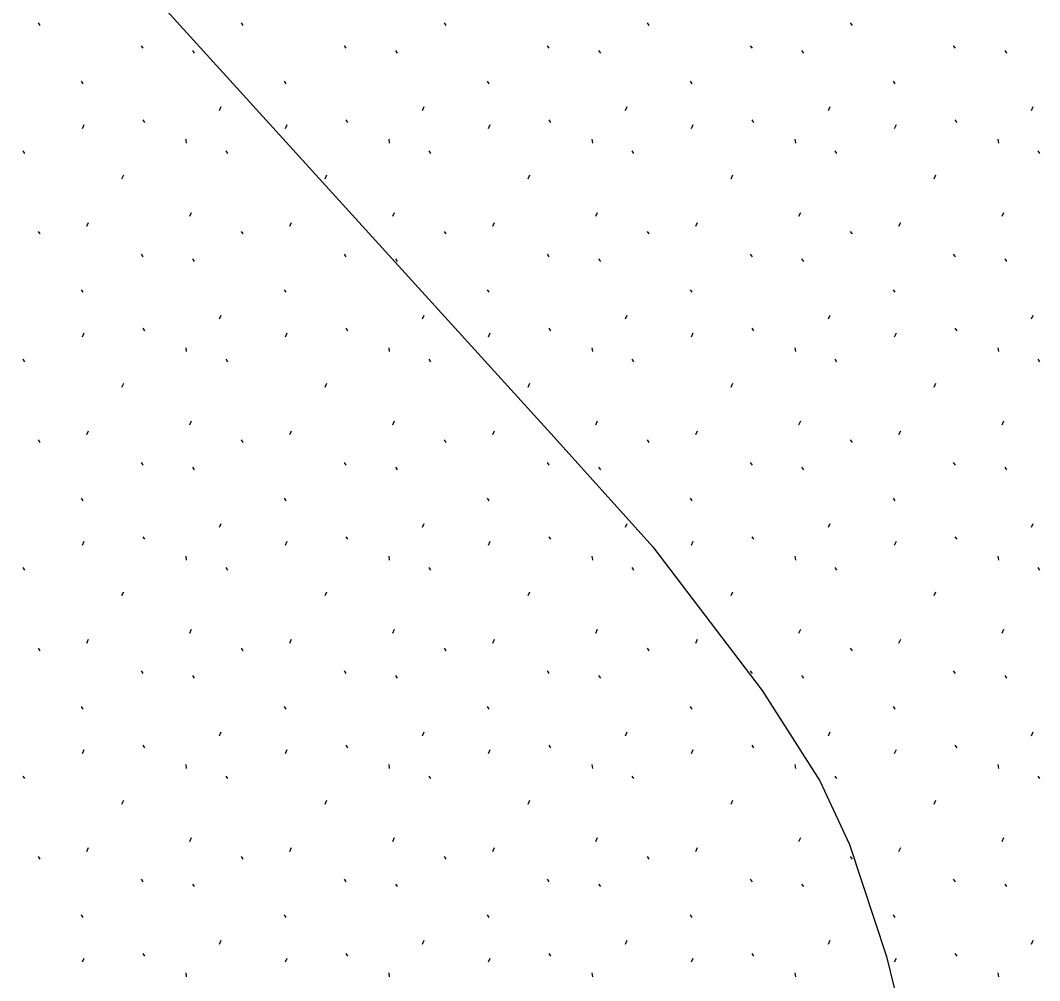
# Model space of a CAD drawing. Extents: x 419101 to 420177, y 4451541 to 4452254.
# Drawn here: x 420117.34 to 420125.66, y 4452003.19 to 4452011.03 of the extents above; entities that cross this region are included whole.
import ezdxf

# ---------------------------------------------------------------- set-up
doc = ezdxf.new("R2010")
doc.units = 0
doc.layers.add('3_HALİHAZIR', color=7, linetype='Continuous')
doc.layers.add('Level 61', color=7, linetype='Continuous')

msp = doc.modelspace()

# ---------------------------------------------------------------- linework, layer by layer
at = {"layer": '3_HALİHAZIR'}
msp.add_lwpolyline([(420105.8338, 4452026.9081), (420108.8431, 4452025.0612), (420113.2785, 4452021.8295), (420113.4691, 4452021.6558), (420113.5443, 4452021.5392), (420111.6404, 4452019.0187), (420111.6156, 4452018.8782), (420111.7186, 4452018.7509), (420117.1257, 4452012.6585), (420121.6965, 4452007.6274), (420122.5022, 4452006.7326), (420123.3952, 4452005.5603), (420123.8681, 4452004.8219), (420124.11, 4452004.3014), (420124.4104, 4452003.3867), (420124.5672, 4452002.752), (420124.6623, 4452002.2192), (420124.6815, 4452001.7842), (420124.6713, 4452001.4354), (420124.5591, 4452000.4634), (420123.0434, 4451996.3211), (420118.9513, 4451986.0661)], dxfattribs=at)
at = {"layer": 'Level 61'}
for p, q in [((420117.4813, 4452011.0115), (420117.4955, 4452010.9903)), ((420119.1399, 4452011.0115), (420119.1541, 4452010.9903)), ((420120.7985, 4452011.0115), (420120.8127, 4452010.9903)), ((420122.4571, 4452011.0115), (420122.4713, 4452010.9903)), ((420124.1157, 4452011.0115), (420124.1299, 4452010.9903)), ((420118.3229, 4452010.8257), (420118.3371, 4452010.8043)), ((420119.9815, 4452010.8257), (420119.9957, 4452010.8043)), ((420121.6401, 4452010.8257), (420121.6543, 4452010.8043)), ((420123.2987, 4452010.8257), (420123.3129, 4452010.8043)), ((420124.9573, 4452010.8257), (420124.9715, 4452010.8043)), ((420118.7427, 4452010.7873), (420118.7569, 4452010.7659)), ((420120.4013, 4452010.7873), (420120.4155, 4452010.7659)), ((420122.0599, 4452010.7873), (420122.0741, 4452010.7659)), ((420123.7185, 4452010.7873), (420123.7327, 4452010.7659)), ((420125.3771, 4452010.7873), (420125.3913, 4452010.7659)), ((420117.8317, 4452010.5351), (420117.8459, 4452010.5137)), ((420119.4903, 4452010.5351), (420119.5045, 4452010.5137)), ((420121.1489, 4452010.5351), (420121.1631, 4452010.5137)), ((420122.8075, 4452010.5351), (420122.8217, 4452010.5137)), ((420124.4661, 4452010.5351), (420124.4803, 4452010.5137)), ((420118.9621, 4452010.2965), (420118.9763, 4452010.3283)), ((420120.6207, 4452010.2965), (420120.6349, 4452010.3283)), ((420122.2793, 4452010.2965), (420122.2935, 4452010.3283)), ((420123.9379, 4452010.2965), (420123.9521, 4452010.3283)), ((420125.5965, 4452010.2965), (420125.6107, 4452010.3283)), ((420117.8433, 4452010.1507), (420117.8577, 4452010.1827)), ((420118.3363, 4452010.2197), (420118.3505, 4452010.1983)), ((420119.5019, 4452010.1507), (420119.5163, 4452010.1827)), ((420119.9949, 4452010.2197), (420120.0091, 4452010.1983)), ((420121.1605, 4452010.1507), (420121.1749, 4452010.1827)), ((420121.6535, 4452010.2197), (420121.6677, 4452010.1983)), ((420122.8191, 4452010.1507), (420122.8335, 4452010.1827)), ((420123.3121, 4452010.2197), (420123.3263, 4452010.1983)), ((420124.4777, 4452010.1507), (420124.4921, 4452010.1827)), ((420124.9707, 4452010.2197), (420124.9849, 4452010.1983)), ((420118.6879, 4452010.0615), (420118.6915, 4452010.0295)), ((420120.3465, 4452010.0615), (420120.3501, 4452010.0295)), ((420122.0051, 4452010.0615), (420122.0087, 4452010.0295)), ((420123.6637, 4452010.0615), (420123.6673, 4452010.0295)), ((420125.3223, 4452010.0615), (420125.3259, 4452010.0295)), ((420117.3553, 4452009.9675), (420117.3693, 4452009.9461)), ((420119.0139, 4452009.9675), (420119.0279, 4452009.9461)), ((420120.6725, 4452009.9675), (420120.6865, 4452009.9461)), ((420122.3311, 4452009.9675), (420122.3451, 4452009.9461)), ((420123.9897, 4452009.9675), (420124.0037, 4452009.9461)), ((420125.6483, 4452009.9675), (420125.6623, 4452009.9461)), ((420118.1665, 4452009.7387), (420118.1809, 4452009.7707)), ((420119.8251, 4452009.7387), (420119.8395, 4452009.7707)), ((420121.4837, 4452009.7387), (420121.4981, 4452009.7707)), ((420123.1423, 4452009.7387), (420123.1567, 4452009.7707)), ((420124.8009, 4452009.7387), (420124.8153, 4452009.7707)), ((420118.7209, 4452009.4327), (420118.7349, 4452009.4647)), ((420120.3795, 4452009.4327), (420120.3935, 4452009.4647)), ((420122.0381, 4452009.4327), (420122.0521, 4452009.4647)), ((420123.6967, 4452009.4327), (420123.7107, 4452009.4647)), ((420125.3553, 4452009.4327), (420125.3693, 4452009.4647)), ((420117.8789, 4452009.3511), (420117.8931, 4452009.3831)), ((420119.5375, 4452009.3511), (420119.5517, 4452009.3831)), ((420121.1961, 4452009.3511), (420121.2103, 4452009.3831)), ((420122.8547, 4452009.3511), (420122.8689, 4452009.3831)), ((420124.5133, 4452009.3511), (420124.5275, 4452009.3831)), ((420117.4813, 4452009.3095), (420117.4955, 4452009.2883)), ((420119.1399, 4452009.3095), (420119.1541, 4452009.2883)), ((420120.7985, 4452009.3095), (420120.8127, 4452009.2883)), ((420122.4571, 4452009.3095), (420122.4713, 4452009.2883)), ((420124.1157, 4452009.3095), (420124.1299, 4452009.2883)), ((420118.3229, 4452009.1237), (420118.3371, 4452009.1023)), ((420118.7427, 4452009.0853), (420118.7569, 4452009.0639)), ((420119.9815, 4452009.1237), (420119.9957, 4452009.1023)), ((420120.4013, 4452009.0853), (420120.4155, 4452009.0639)), ((420121.6401, 4452009.1237), (420121.6543, 4452009.1023)), ((420122.0599, 4452009.0853), (420122.0741, 4452009.0639)), ((420123.2987, 4452009.1237), (420123.3129, 4452009.1023)), ((420123.7185, 4452009.0853), (420123.7327, 4452009.0639)), ((420124.9573, 4452009.1237), (420124.9715, 4452009.1023)), ((420125.3771, 4452009.0853), (420125.3913, 4452009.0639)), ((420117.8317, 4452008.8331), (420117.8459, 4452008.8117)), ((420119.4903, 4452008.8331), (420119.5045, 4452008.8117)), ((420121.1489, 4452008.8331), (420121.1631, 4452008.8117)), ((420122.8075, 4452008.8331), (420122.8217, 4452008.8117)), ((420124.4661, 4452008.8331), (420124.4803, 4452008.8117)), ((420118.9621, 4452008.5945), (420118.9763, 4452008.6263)), ((420120.6207, 4452008.5945), (420120.6349, 4452008.6263)), ((420122.2793, 4452008.5945), (420122.2935, 4452008.6263)), ((420123.9379, 4452008.5945), (420123.9521, 4452008.6263)), ((420125.5965, 4452008.5945), (420125.6107, 4452008.6263)), ((420118.3363, 4452008.5177), (420118.3505, 4452008.4963)), ((420119.9949, 4452008.5177), (420120.0091, 4452008.4963)), ((420121.6535, 4452008.5177), (420121.6677, 4452008.4963)), ((420123.3121, 4452008.5177), (420123.3263, 4452008.4963)), ((420124.9707, 4452008.5177), (420124.9849, 4452008.4963)), ((420117.8433, 4452008.4487), (420117.8577, 4452008.4807)), ((420119.5019, 4452008.4487), (420119.5163, 4452008.4807)), ((420121.1605, 4452008.4487), (420121.1749, 4452008.4807)), ((420122.8191, 4452008.4487), (420122.8335, 4452008.4807)), ((420124.4777, 4452008.4487), (420124.4921, 4452008.4807)), ((420118.6879, 4452008.3595), (420118.6915, 4452008.3275)), ((420120.3465, 4452008.3595), (420120.3501, 4452008.3275)), ((420122.0051, 4452008.3595), (420122.0087, 4452008.3275)), ((420123.6637, 4452008.3595), (420123.6673, 4452008.3275)), ((420125.3223, 4452008.3595), (420125.3259, 4452008.3275)), ((420117.3553, 4452008.2655), (420117.3693, 4452008.2441)), ((420119.0139, 4452008.2655), (420119.0279, 4452008.2441)), ((420120.6725, 4452008.2655), (420120.6865, 4452008.2441)), ((420122.3311, 4452008.2655), (420122.3451, 4452008.2441)), ((420123.9897, 4452008.2655), (420124.0037, 4452008.2441)), ((420125.6483, 4452008.2655), (420125.6623, 4452008.2441)), ((420118.1665, 4452008.0367), (420118.1809, 4452008.0687)), ((420119.8251, 4452008.0367), (420119.8395, 4452008.0687)), ((420121.4837, 4452008.0367), (420121.4981, 4452008.0687)), ((420123.1423, 4452008.0367), (420123.1567, 4452008.0687)), ((420124.8009, 4452008.0367), (420124.8153, 4452008.0687)), ((420118.7209, 4452007.7307), (420118.7349, 4452007.7627)), ((420120.3795, 4452007.7307), (420120.3935, 4452007.7627)), ((420122.0381, 4452007.7307), (420122.0521, 4452007.7627)), ((420123.6967, 4452007.7307), (420123.7107, 4452007.7627)), ((420125.3553, 4452007.7307), (420125.3693, 4452007.7627)), ((420117.8789, 4452007.6491), (420117.8931, 4452007.6811)), ((420119.5375, 4452007.6491), (420119.5517, 4452007.6811)), ((420121.1961, 4452007.6491), (420121.2103, 4452007.6811)), ((420122.8547, 4452007.6491), (420122.8689, 4452007.6811)), ((420124.5133, 4452007.6491), (420124.5275, 4452007.6811)), ((420117.4813, 4452007.6075), (420117.4955, 4452007.5863)), ((420119.1399, 4452007.6075), (420119.1541, 4452007.5863)), ((420120.7985, 4452007.6075), (420120.8127, 4452007.5863)), ((420122.4571, 4452007.6075), (420122.4713, 4452007.5863)), ((420124.1157, 4452007.6075), (420124.1299, 4452007.5863)), ((420118.3229, 4452007.4217), (420118.3371, 4452007.4003)), ((420119.9815, 4452007.4217), (420119.9957, 4452007.4003)), ((420121.6401, 4452007.4217), (420121.6543, 4452007.4003)), ((420123.2987, 4452007.4217), (420123.3129, 4452007.4003)), ((420124.9573, 4452007.4217), (420124.9715, 4452007.4003)), ((420118.7427, 4452007.3833), (420118.7569, 4452007.3619)), ((420120.4013, 4452007.3833), (420120.4155, 4452007.3619)), ((420122.0599, 4452007.3833), (420122.0741, 4452007.3619)), ((420123.7185, 4452007.3833), (420123.7327, 4452007.3619)), ((420125.3771, 4452007.3833), (420125.3913, 4452007.3619)), ((420117.8317, 4452007.1311), (420117.8459, 4452007.1097)), ((420119.4903, 4452007.1311), (420119.5045, 4452007.1097)), ((420121.1489, 4452007.1311), (420121.1631, 4452007.1097)), ((420122.8075, 4452007.1311), (420122.8217, 4452007.1097)), ((420124.4661, 4452007.1311), (420124.4803, 4452007.1097)), ((420118.9621, 4452006.8925), (420118.9763, 4452006.9243)), ((420120.6207, 4452006.8925), (420120.6349, 4452006.9243)), ((420122.2793, 4452006.8925), (420122.2935, 4452006.9243)), ((420123.9379, 4452006.8925), (420123.9521, 4452006.9243)), ((420125.5965, 4452006.8925), (420125.6107, 4452006.9243)), ((420117.8433, 4452006.7467), (420117.8577, 4452006.7787)), ((420118.3363, 4452006.8157), (420118.3505, 4452006.7943)), ((420119.5019, 4452006.7467), (420119.5163, 4452006.7787)), ((420119.9949, 4452006.8157), (420120.0091, 4452006.7943)), ((420121.1605, 4452006.7467), (420121.1749, 4452006.7787)), ((420121.6535, 4452006.8157), (420121.6677, 4452006.7943)), ((420122.8191, 4452006.7467), (420122.8335, 4452006.7787)), ((420123.3121, 4452006.8157), (420123.3263, 4452006.7943)), ((420124.4777, 4452006.7467), (420124.4921, 4452006.7787)), ((420124.9707, 4452006.8157), (420124.9849, 4452006.7943)), ((420118.6879, 4452006.6575), (420118.6915, 4452006.6255)), ((420120.3465, 4452006.6575), (420120.3501, 4452006.6255)), ((420122.0051, 4452006.6575), (420122.0087, 4452006.6255)), ((420123.6637, 4452006.6575), (420123.6673, 4452006.6255)), ((420125.3223, 4452006.6575), (420125.3259, 4452006.6255)), ((420117.3553, 4452006.5635), (420117.3693, 4452006.5421)), ((420119.0139, 4452006.5635), (420119.0279, 4452006.5421)), ((420120.6725, 4452006.5635), (420120.6865, 4452006.5421)), ((420122.3311, 4452006.5635), (420122.3451, 4452006.5421)), ((420123.9897, 4452006.5635), (420124.0037, 4452006.5421)), ((420125.6483, 4452006.5635), (420125.6623, 4452006.5421)), ((420118.1665, 4452006.3347), (420118.1809, 4452006.3667)), ((420119.8251, 4452006.3347), (420119.8395, 4452006.3667)), ((420121.4837, 4452006.3347), (420121.4981, 4452006.3667)), ((420123.1423, 4452006.3347), (420123.1567, 4452006.3667)), ((420124.8009, 4452006.3347), (420124.8153, 4452006.3667)), ((420118.7209, 4452006.0287), (420118.7349, 4452006.0607)), ((420120.3795, 4452006.0287), (420120.3935, 4452006.0607)), ((420122.0381, 4452006.0287), (420122.0521, 4452006.0607)), ((420123.6967, 4452006.0287), (420123.7107, 4452006.0607)), ((420125.3553, 4452006.0287), (420125.3693, 4452006.0607)), ((420117.8789, 4452005.9471), (420117.8931, 4452005.9791)), ((420119.5375, 4452005.9471), (420119.5517, 4452005.9791)), ((420121.1961, 4452005.9471), (420121.2103, 4452005.9791)), ((420122.8547, 4452005.9471), (420122.8689, 4452005.9791)), ((420124.5133, 4452005.9471), (420124.5275, 4452005.9791)), ((420117.4813, 4452005.9055), (420117.4955, 4452005.8843)), ((420119.1399, 4452005.9055), (420119.1541, 4452005.8843)), ((420120.7985, 4452005.9055), (420120.8127, 4452005.8843)), ((420122.4571, 4452005.9055), (420122.4713, 4452005.8843)), ((420124.1157, 4452005.9055), (420124.1299, 4452005.8843)), ((420118.3229, 4452005.7197), (420118.3371, 4452005.6983)), ((420118.7427, 4452005.6813), (420118.7569, 4452005.6599)), ((420119.9815, 4452005.7197), (420119.9957, 4452005.6983)), ((420120.4013, 4452005.6813), (420120.4155, 4452005.6599)), ((420121.6401, 4452005.7197), (420121.6543, 4452005.6983)), ((420122.0599, 4452005.6813), (420122.0741, 4452005.6599)), ((420123.2987, 4452005.7197), (420123.3129, 4452005.6983)), ((420123.7185, 4452005.6813), (420123.7327, 4452005.6599)), ((420124.9573, 4452005.7197), (420124.9715, 4452005.6983)), ((420125.3771, 4452005.6813), (420125.3913, 4452005.6599)), ((420117.8317, 4452005.4291), (420117.8459, 4452005.4077)), ((420119.4903, 4452005.4291), (420119.5045, 4452005.4077)), ((420121.1489, 4452005.4291), (420121.1631, 4452005.4077)), ((420122.8075, 4452005.4291), (420122.8217, 4452005.4077)), ((420124.4661, 4452005.4291), (420124.4803, 4452005.4077)), ((420118.9621, 4452005.1905), (420118.9763, 4452005.2223)), ((420120.6207, 4452005.1905), (420120.6349, 4452005.2223)), ((420122.2793, 4452005.1905), (420122.2935, 4452005.2223)), ((420123.9379, 4452005.1905), (420123.9521, 4452005.2223)), ((420125.5965, 4452005.1905), (420125.6107, 4452005.2223)), ((420118.3363, 4452005.1137), (420118.3505, 4452005.0923)), ((420119.9949, 4452005.1137), (420120.0091, 4452005.0923)), ((420121.6535, 4452005.1137), (420121.6677, 4452005.0923)), ((420123.3121, 4452005.1137), (420123.3263, 4452005.0923)), ((420124.9707, 4452005.1137), (420124.9849, 4452005.0923)), ((420117.8433, 4452005.0447), (420117.8577, 4452005.0767)), ((420119.5019, 4452005.0447), (420119.5163, 4452005.0767)), ((420121.1605, 4452005.0447), (420121.1749, 4452005.0767)), ((420122.8191, 4452005.0447), (420122.8335, 4452005.0767)), ((420124.4777, 4452005.0447), (420124.4921, 4452005.0767)), ((420118.6879, 4452004.9555), (420118.6915, 4452004.9235)), ((420120.3465, 4452004.9555), (420120.3501, 4452004.9235)), ((420122.0051, 4452004.9555), (420122.0087, 4452004.9235)), ((420123.6637, 4452004.9555), (420123.6673, 4452004.9235)), ((420125.3223, 4452004.9555), (420125.3259, 4452004.9235)), ((420117.3553, 4452004.8615), (420117.3693, 4452004.8401)), ((420119.0139, 4452004.8615), (420119.0279, 4452004.8401)), ((420120.6725, 4452004.8615), (420120.6865, 4452004.8401)), ((420122.3311, 4452004.8615), (420122.3451, 4452004.8401)), ((420123.9897, 4452004.8615), (420124.0037, 4452004.8401)), ((420125.6483, 4452004.8615), (420125.6623, 4452004.8401)), ((420118.1665, 4452004.6327), (420118.1809, 4452004.6647)), ((420119.8251, 4452004.6327), (420119.8395, 4452004.6647)), ((420121.4837, 4452004.6327), (420121.4981, 4452004.6647)), ((420123.1423, 4452004.6327), (420123.1567, 4452004.6647)), ((420124.8009, 4452004.6327), (420124.8153, 4452004.6647)), ((420118.7209, 4452004.3267), (420118.7349, 4452004.3587)), ((420120.3795, 4452004.3267), (420120.3935, 4452004.3587)), ((420122.0381, 4452004.3267), (420122.0521, 4452004.3587)), ((420123.6967, 4452004.3267), (420123.7107, 4452004.3587)), ((420125.3553, 4452004.3267), (420125.3693, 4452004.3587)), ((420117.8789, 4452004.2451), (420117.8931, 4452004.2771)), ((420119.5375, 4452004.2451), (420119.5517, 4452004.2771)), ((420121.1961, 4452004.2451), (420121.2103, 4452004.2771)), ((420122.8547, 4452004.2451), (420122.8689, 4452004.2771)), ((420124.5133, 4452004.2451), (420124.5275, 4452004.2771)), ((420117.4813, 4452004.2035), (420117.4955, 4452004.1823)), ((420119.1399, 4452004.2035), (420119.1541, 4452004.1823)), ((420120.7985, 4452004.2035), (420120.8127, 4452004.1823)), ((420122.4571, 4452004.2035), (420122.4713, 4452004.1823)), ((420124.1157, 4452004.2035), (420124.1299, 4452004.1823)), ((420118.3229, 4452004.0177), (420118.3371, 4452003.9963)), ((420119.9815, 4452004.0177), (420119.9957, 4452003.9963)), ((420121.6401, 4452004.0177), (420121.6543, 4452003.9963)), ((420123.2987, 4452004.0177), (420123.3129, 4452003.9963)), ((420124.9573, 4452004.0177), (420124.9715, 4452003.9963)), ((420118.7427, 4452003.9793), (420118.7569, 4452003.9579)), ((420120.4013, 4452003.9793), (420120.4155, 4452003.9579)), ((420122.0599, 4452003.9793), (420122.0741, 4452003.9579)), ((420123.7185, 4452003.9793), (420123.7327, 4452003.9579)), ((420125.3771, 4452003.9793), (420125.3913, 4452003.9579)), ((420117.8317, 4452003.7271), (420117.8459, 4452003.7057)), ((420119.4903, 4452003.7271), (420119.5045, 4452003.7057)), ((420121.1489, 4452003.7271), (420121.1631, 4452003.7057)), ((420122.8075, 4452003.7271), (420122.8217, 4452003.7057)), ((420124.4661, 4452003.7271), (420124.4803, 4452003.7057)), ((420118.9621, 4452003.4885), (420118.9763, 4452003.5203)), ((420120.6207, 4452003.4885), (420120.6349, 4452003.5203)), ((420122.2793, 4452003.4885), (420122.2935, 4452003.5203)), ((420123.9379, 4452003.4885), (420123.9521, 4452003.5203)), ((420125.5965, 4452003.4885), (420125.6107, 4452003.5203)), ((420117.8433, 4452003.3427), (420117.8577, 4452003.3747)), ((420118.3363, 4452003.4117), (420118.3505, 4452003.3903)), ((420119.5019, 4452003.3427), (420119.5163, 4452003.3747)), ((420119.9949, 4452003.4117), (420120.0091, 4452003.3903)), ((420121.1605, 4452003.3427), (420121.1749, 4452003.3747)), ((420121.6535, 4452003.4117), (420121.6677, 4452003.3903)), ((420122.8191, 4452003.3427), (420122.8335, 4452003.3747)), ((420123.3121, 4452003.4117), (420123.3263, 4452003.3903)), ((420124.4777, 4452003.3427), (420124.4921, 4452003.3747)), ((420124.9707, 4452003.4117), (420124.9849, 4452003.3903)), ((420118.6879, 4452003.2535), (420118.6915, 4452003.2215)), ((420120.3465, 4452003.2535), (420120.3501, 4452003.2215)), ((420122.0051, 4452003.2535), (420122.0087, 4452003.2215)), ((420123.6637, 4452003.2535), (420123.6673, 4452003.2215)), ((420125.3223, 4452003.2535), (420125.3259, 4452003.2215))]:
    msp.add_line(p, q, dxfattribs=at)

doc.saveas('drawing.dxf')
